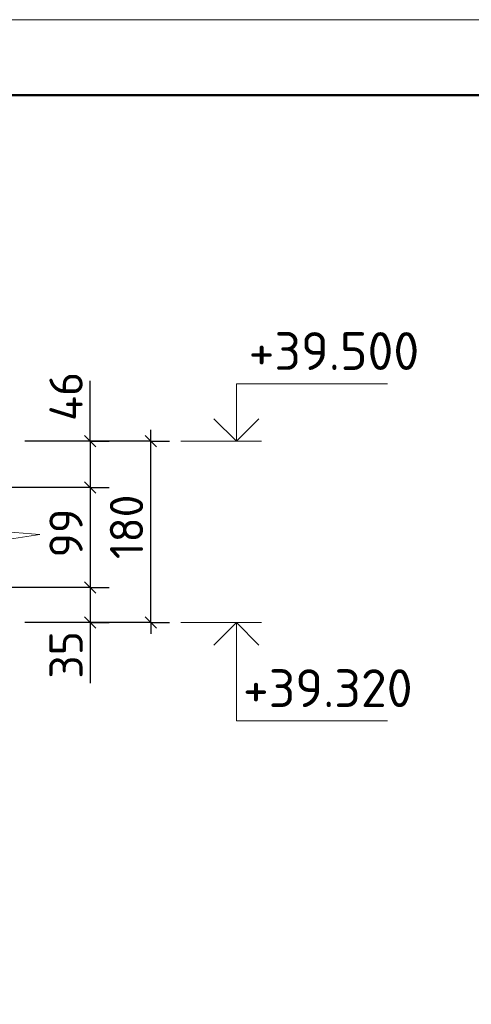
# Model space of a CAD drawing. Header units: millimetres. Extents: x 40580 to 1930067, y -240640 to 81020.
# Tile 477 of 656: x 1157962 to 1160949, y -217207 to -210694. Entities that reach past the tile are written whole.
import ezdxf

# ---------------------------------------------------------------- set-up
doc = ezdxf.new("R2010")
doc.units = ezdxf.units.MM
doc.layers.add('Standard', color=7, linetype='Continuous', lineweight=25)
doc.layers.add('Примечания', color=7, linetype='Continuous', lineweight=13)
doc.layers.add('Размерная выноска', color=7, linetype='Continuous')
doc.styles.add('ISOCPEUR', font='isocpeur.ttf')

msp = doc.modelspace()

# ---------------------------------------------------------------- linework, layer by layer
at = {"layer": 'Standard', "color": 7, "linetype": 'Continuous', "lineweight": -3, "transparency": 33554687}
for p, q in [((1158428.2, -213482.6), (1158428.2, -213407.6)), ((1158828.2, -213482.6), (1158828.2, -213407.6)), ((1158428.2, -213482.6), (1158428.2, -213789.3)), ((1158428.2, -213789.3), (1158428.2, -214449.3)), ((1158428.2, -214449.3), (1158428.2, -214682.6)), ((1158428.2, -214682.6), (1158428.2, -214757.6)), ((1158828.2, -214682.6), (1158828.2, -214757.6))]:
    msp.add_line(p, q, dxfattribs=at)
at = {"layer": 'Standard', "color": 251, "linetype": 'Continuous', "lineweight": -3, "true_color": 0x656565, "transparency": 33554687}
for p, q in [((1158828.2, -213482.6), (1157994.9, -213482.6)), ((1158428.2, -213482.6), (1158303.2, -213482.6)), ((1158428.2, -213482.6), (1158553.2, -213482.6)), ((1158828.2, -213482.6), (1158703.2, -213482.6)), ((1158828.2, -213482.6), (1158953.2, -213482.6)), ((1158428.2, -213789.3), (1158303.2, -213789.3)), ((1158428.2, -213789.3), (1158553.2, -213789.3)), ((1158428.2, -214449.3), (1158303.2, -214449.3)), ((1158428.2, -214449.3), (1158553.2, -214449.3)), ((1158828.2, -214682.6), (1157994.9, -214682.6)), ((1158428.2, -214682.6), (1158303.2, -214682.6)), ((1158428.2, -214682.6), (1158553.2, -214682.6)), ((1158828.2, -214682.6), (1158703.2, -214682.6)), ((1158828.2, -214682.6), (1158953.2, -214682.6))]:
    msp.add_line(p, q, dxfattribs=at)
at = {"layer": 'Standard', "color": 7, "linetype": 'Continuous', "lineweight": 25, "transparency": 33554687}
for p, q in [((1158390.7, -213445.1), (1158465.7, -213520.1)), ((1158865.7, -213520.1), (1158790.7, -213445.1)), ((1158390.7, -213751.8), (1158465.7, -213826.8)), ((1158390.7, -214411.8), (1158465.7, -214486.8)), ((1158390.7, -214645.1), (1158465.7, -214720.1)), ((1158865.7, -214720.1), (1158790.7, -214645.1))]:
    msp.add_line(p, q, dxfattribs=at)
at = {"layer": 'Standard', "color": 7, "linetype": 'Continuous', "lineweight": 13, "transparency": 33554687}
for p, q in [((1159028.2, -213482.6), (1159561.6, -213482.6)), ((1159028.2, -214682.6), (1159561.6, -214682.6))]:
    msp.add_line(p, q, dxfattribs=at)
msp.add_lwpolyline([(1140928.1, -240394.3), (1182928.1, -240394.3), (1182928.1, -210694.3), (1140928.1, -210694.3), (1140928.1, -240394.3)], close=True, dxfattribs=at)
at = {"layer": 'Standard', "color": 7, "linetype": 'Continuous', "lineweight": 50, "transparency": 33554687}
msp.add_lwpolyline([(1142928.1, -211194.3), (1182428.1, -211194.3), (1182428.1, -239894.3), (1142928.1, -239894.3), (1142928.1, -211194.3)], close=True, dxfattribs=at)
at = {"layer": 'Standard', "color": 7, "linetype": 'Continuous', "lineweight": 13, "transparency": 33554687}
for points in [[(1159394.9, -213482.6), (1159394.9, -213102.6), (1160394.9, -213102.6)], [(1159394.9, -214682.6), (1159394.9, -215332.6), (1160394.9, -215332.6)]]:
    msp.add_lwpolyline(points, dxfattribs=at)
at = {"layer": 'Standard', "color": 7, "linetype": 'Continuous', "lineweight": -3, "transparency": 33554687}
for points in [[(1159246.4, -213334.1), (1159394.9, -213482.6), (1159543.4, -213334.1)], [(1158828.2, -214682.6), (1158828.2, -214366.5), (1158828.2, -214366.5), (1158828.2, -213482.6)], [(1159246.4, -214831.1), (1159394.9, -214682.6), (1159543.4, -214831.1)]]:
    msp.add_lwpolyline(points, dxfattribs=at)
at = {"layer": 'Standard', "color": 251, "linetype": 'Continuous', "lineweight": -3, "true_color": 0x656565, "transparency": 33554687}
for points in [[(1158428.2, -213482.6), (1158411.3, -213482.6), (1158411.3, -213482.6), (1158411.3, -213482.6), (1158411.3, -213482.6), (1157994.9, -213482.6)], [(1158428.2, -213789.3), (1158411.3, -213789.3), (1158411.3, -213789.3), (1158411.3, -213789.3), (1158411.3, -213789.3), (1157661.6, -213789.3)], [(1158428.2, -214449.3), (1158411.2, -214449.3), (1158411.2, -214449.3), (1157661.6, -214449.3)], [(1158428.2, -214682.6), (1158411.2, -214682.6), (1158411.2, -214682.6), (1157994.9, -214682.6)]]:
    msp.add_lwpolyline(points, dxfattribs=at)
at = {"layer": 'Примечания', "color": 7, "linetype": 'Continuous', "lineweight": 13, "transparency": 33554687}
for p, q in [((1157694.9, -214066.6), (1158094.9, -214098.6)), ((1158094.9, -214098.6), (1157894.9, -214130.6))]:
    msp.add_line(p, q, dxfattribs=at)
at = {"layer": 'Размерная выноска', "color": 7, "linetype": 'Continuous', "lineweight": -3, "transparency": 33554687}
for p, q in [((1158428.2, -213482.6), (1158428.2, -213082.6)), ((1158428.2, -214682.6), (1158428.2, -215082.6))]:
    msp.add_line(p, q, dxfattribs=at)

# ---------------------------------------------------------------- texts
at = {"layer": 'Standard', "color": 7, "linetype": 'Continuous', "lineweight": 25, "transparency": 33554687, "char_height": 250, "width": 1066.321, "attachment_point": 7, "style": 'ISOCPEUR'}
for s, insert in [('+39.500', (1159476.2, -213010.9)), ('+39.320', (1159438.7, -215240.9))]:
    msp.add_mtext(s, dxfattribs=dict(at, insert=insert))
at = {"layer": 'Standard', "color": 7, "linetype": 'Continuous', "lineweight": 25, "transparency": 33554687, "char_height": 220, "attachment_point": 7, "rotation": 90, "style": 'ISOCPEUR'}
for s, insert, width in [('46', (1158378.2, -213348.5), 391.311), ('180', (1158778.2, -214262.5), 485.085), ('99', (1158378.2, -214252.2), 391.317), ('35', (1158378.2, -215053.2), 360.165)]:
    msp.add_mtext(s, dxfattribs=dict(at, insert=insert, width=width))

doc.saveas('drawing.dxf')
